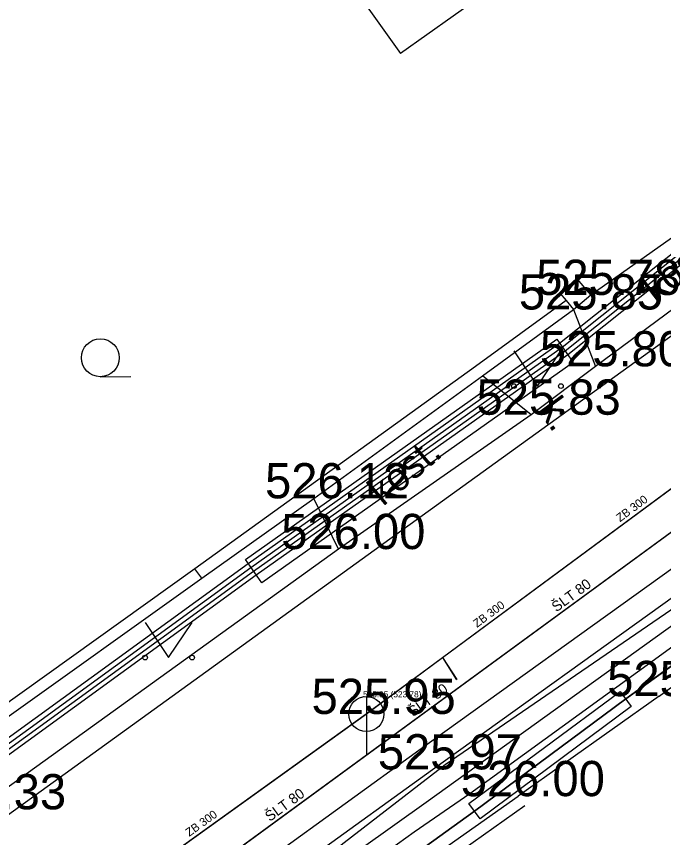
# Model space of a CAD drawing. Extents: x -668867 to -667827, y -1131943 to -1131019.
# Drawn here: x -668622.05 to -668608.27, y -1131384.93 to -1131367.45 of the extents above; entities that cross this region are included whole.
import ezdxf

# ---------------------------------------------------------------- set-up
doc = ezdxf.new("R2010")
doc.units = 0
for name, color, linetype in [('G_Bod_tecka', 7, 'Continuous'), ('G_Bod_vyska', 7, 'Continuous'), ('G_Budovy_Objekty', 7, 'Continuous'), ('G_Cesty_Schody', 7, 'Continuous'), ('G_Plochy_zpevnene', 7, 'Continuous'), ('G_Ploty', 7, 'Continuous'), ('G_Ploty_vstupy', 7, 'Continuous'), ('G_Popisy_povrchu', 7, 'Continuous'), ('G_Site-kanalizace', 7, 'Continuous'), ('G_Z_CHRANICKA-TEPLOVOD_kotovane', 7, 'Continuous'), ('G_Z_ELsilove_podz_kotovane', 7, 'Continuous'), ('G_Z_KANAL_podz_kotovane', 7, 'Continuous'), ('G_Z_PLYNY_podz_geodeticky', 7, 'Continuous'), ('G_Z_SPOJE_podz_geodeticky', 7, 'Continuous'), ('G_Z_SPOJE_podz_kotovane', 7, 'Continuous'), ('G_Z_SPOJE_podz_priblizne', 7, 'Continuous'), ('G_Z_VODA_podz_kotovane', 7, 'Continuous'), ('G_Zelen-Znacky', 7, 'Continuous'), ('Vrstva 10', 7, 'Continuous'), ('Vrstva 13', 7, 'Continuous'), ('Vrstva 17', 7, 'Continuous'), ('Vrstva 2', 7, 'Continuous'), ('Vrstva 27', 7, 'Continuous'), ('Vrstva 3', 7, 'Continuous'), ('Vrstva 4', 7, 'Continuous'), ('Vrstva 8', 7, 'Continuous')]:
    doc.layers.add(name, color=color, linetype=linetype)

msp = doc.modelspace()

# ---------------------------------------------------------------- linework, layer by layer
at = {"layer": 'G_Bod_tecka'}
for p, q in [((-668609.82, -1131373.38), (-668609.82, -1131373.38)), ((-668610.19, -1131373.69), (-668610.19, -1131373.69)), ((-668609.72, -1131374.9), (-668609.72, -1131374.9)), ((-668611.09, -1131375.93), (-668611.09, -1131375.93)), ((-668615.72, -1131377.71), (-668615.72, -1131377.71)), ((-668615.19, -1131378.79), (-668615.19, -1131378.79)), ((-668608.37, -1131381.92), (-668608.37, -1131381.92)), ((-668614.6, -1131382.3), (-668614.6, -1131382.3)), ((-668613.19, -1131383.48), (-668613.19, -1131383.48)), ((-668611.37, -1131384.05), (-668611.37, -1131384.05))]:
    msp.add_line(p, q, dxfattribs=at)
at = {"layer": 'G_Budovy_Objekty'}
for p in [(-668606.4, -1131362.92), (-668616.77, -1131364.17)]:
    msp.add_line(p, (-668613.87, -1131368.24), dxfattribs=at)
at = {"layer": 'G_Cesty_Schody'}
msp.add_line((-668668.94, -1131423.1), (-668613.48, -1131383.07), dxfattribs=at)
for points in [[(-668613.48, -1131383.07), (-668602.57, -1131375.24), (-668591.65, -1131367.42), (-668590.64, -1131366.78), (-668589.67, -1131366.31), (-668587.85, -1131365.7), (-668586.43, -1131365.45), (-668585.38, -1131365.39), (-668583.84, -1131365.55), (-668582.43, -1131366.02), (-668580.86, -1131366.92), (-668579.74, -1131367.74), (-668578.2, -1131369.18), (-668576.9, -1131370.8), (-668575.2, -1131373.29), (-668573.5, -1131375.78)], [(-668625.57, -1131386.86), (-668613.97, -1131378.48), (-668602.36, -1131370.1)]]:
    msp.add_lwpolyline(points, dxfattribs=at)
at = {"layer": 'G_Plochy_zpevnene'}
for p, q in [((-668604.9, -1131371.33), (-668609.72, -1131374.9)), ((-668610.19, -1131373.69), (-668609.72, -1131374.9)), ((-668611.09, -1131375.93), (-668612.13, -1131375.1)), ((-668615.19, -1131378.79), (-668615.72, -1131377.71)), ((-668615.19, -1131378.79), (-668622.88, -1131384.33)), ((-668668.65, -1131423.5), (-668613.19, -1131383.48))]:
    msp.add_line(p, q, dxfattribs=at)
for points in [[(-668613.19, -1131383.48), (-668602.28, -1131375.65), (-668591.36, -1131367.82), (-668590.41, -1131367.22), (-668588.52, -1131366.4), (-668587, -1131366.03), (-668585.86, -1131365.9), (-668584.18, -1131365.99), (-668583.39, -1131366.18), (-668582.65, -1131366.47), (-668581.13, -1131367.34), (-668580.05, -1131368.13), (-668578.57, -1131369.51), (-668577.31, -1131371.08), (-668576.85, -1131371.75)], [(-668609.72, -1131374.9), (-668611.09, -1131375.93), (-668615.19, -1131378.79)]]:
    msp.add_lwpolyline(points, dxfattribs=at)
at = {"layer": 'G_Ploty'}
for p, q in [((-668610.11, -1131373.04), (-668610.48, -1131373.34)), ((-668610.35, -1131373.5), (-668612.28, -1131374.9)), ((-668612.13, -1131375.1), (-668610.19, -1131373.69)), ((-668612.28, -1131374.9), (-668618.25, -1131379.21)), ((-668618.25, -1131379.21), (-668624.04, -1131383.35)), ((-668618.1, -1131379.41), (-668618.25, -1131379.21)), ((-668623.9, -1131383.55), (-668618.1, -1131379.41)), ((-668608.37, -1131381.92), (-668606.18, -1131380.31)), ((-668613.5, -1131385.55), (-668611.37, -1131384.05)), ((-668613.36, -1131385.76), (-668611.23, -1131384.25))]:
    msp.add_line(p, q, dxfattribs=at)
for points in [[(-668610.48, -1131373.34), (-668610.35, -1131373.5), (-668610.19, -1131373.69), (-668609.82, -1131373.38), (-668610.11, -1131373.04)], [(-668618.1, -1131379.41), (-668615.72, -1131377.71), (-668612.13, -1131375.1)]]:
    msp.add_lwpolyline(points, dxfattribs=at)
at = {"layer": 'G_Ploty_vstupy'}
for p, q in [((-668609.82, -1131373.38), (-668606.01, -1131370.67)), ((-668608.37, -1131381.92), (-668611.37, -1131384.05))]:
    msp.add_line(p, q, dxfattribs=at)
at = {"layer": 'G_Site-kanalizace'}
msp.add_line((-668614.6, -1131381.925), (-668614.6, -1131383.175), dxfattribs=at)
msp.add_circle((-668614.6, -1131382.3), 0.375, dxfattribs=at)
at = {"layer": 'G_Z_CHRANICKA-TEPLOVOD_kotovane'}
for points in [[(-668617.173, -1131379.015), (-668610.543, -1131374.325), (-668610.197, -1131374.815), (-668616.827, -1131379.505)], [(-668612.419, -1131384.209), (-668609.2, -1131381.819), (-668608.961, -1131382.141), (-668612.18, -1131384.531)]]:
    msp.add_lwpolyline(points, close=True, dxfattribs=at)
at = {"layer": 'G_Z_ELsilove_podz_kotovane'}
for points in [[(-668627.759, -1131386.949), (-668617.058, -1131379.179), (-668610.43, -1131374.49), (-668607.019, -1131371.769), (-668603.386, -1131369.387), (-668602.008, -1131368.418), (-668596.989, -1131364.819), (-668595.522, -1131363.709), (-668592.263, -1131359.267), (-668591.441, -1131355.861), (-668591.52, -1131354.225), (-668591.116, -1131351.669), (-668588.417, -1131346.221), (-668588.273, -1131345.008), (-668588.886, -1131343.773), (-668592.902, -1131338.408), (-668595.676, -1131334.297), (-668595.882, -1131332.761), (-668595.415, -1131331.327), (-668593.935, -1131330.297), (-668586.253, -1131325.419), (-668584.404, -1131324.836), (-668581.558, -1131325.515)], [(-668627.641, -1131387.111), (-668616.942, -1131379.341), (-668610.31, -1131374.65), (-668606.901, -1131371.931), (-668603.274, -1131369.553), (-668601.892, -1131368.582), (-668596.871, -1131364.981), (-668595.378, -1131363.851), (-668592.077, -1131359.353), (-668591.239, -1131355.879), (-668591.32, -1131354.235), (-668590.924, -1131351.731)], [(-668590.27, -1131368.66), (-668590.55, -1131368.34), (-668591.19, -1131368.75), (-668597.43, -1131373.63), (-668599.76, -1131375.36), (-668604.94, -1131378.95), (-668606.32, -1131380), (-668606.26, -1131380.2), (-668606.26, -1131380.21), (-668606.45, -1131380.08), (-668609.08, -1131381.98), (-668612.3, -1131384.37), (-668618.86, -1131389.1), (-668626.12, -1131394.24)], [(-668626.12, -1131394.24), (-668618.86, -1131389.1), (-668612.3, -1131384.37), (-668609.08, -1131381.98), (-668606.32, -1131380), (-668605.831, -1131379.64), (-668605.488, -1131380.016), (-668605.35, -1131380.02), (-668605.34, -1131379.882), (-668605.671, -1131379.519), (-668604.94, -1131378.95), (-668599.76, -1131375.36), (-668597.43, -1131373.63), (-668590.95, -1131369.08), (-668590.931, -1131369.068)]]:
    msp.add_lwpolyline(points, dxfattribs=at)
at = {"layer": 'G_Z_KANAL_podz_kotovane'}
msp.add_line((-668612.98, -1131381.1), (-668612.68, -1131381.57), dxfattribs=at)
for points in [[(-668614.6, -1131382.3), (-668612.98, -1131381.1), (-668601.78, -1131372.82), (-668600.47, -1131371.86), (-668595.71, -1131368.34), (-668595.54, -1131368.21), (-668581.69, -1131357.97)], [(-668658.28, -1131413.75), (-668656.03, -1131412.13), (-668643.65, -1131403.16), (-668641.16, -1131401.37), (-668633.61, -1131395.95), (-668614.6, -1131382.3)]]:
    msp.add_lwpolyline(points, dxfattribs=at)
at = {"layer": 'G_Z_PLYNY_podz_geodeticky'}
msp.add_lwpolyline([(-668623.98, -1131391.79), (-668619.01, -1131388.23), (-668613.33, -1131384.18), (-668605.7, -1131378.69), (-668600.64, -1131375.07), (-668598.98, -1131373.88), (-668598.85, -1131373.8), (-668593.82, -1131370.02), (-668589.93, -1131367.35), (-668585.37, -1131364.11), (-668584.11, -1131363.17), (-668584.33, -1131362.8), (-668584.12, -1131362.7)], dxfattribs=at)
at = {"layer": 'G_Z_SPOJE_podz_geodeticky'}
for points in [[(-668619.35, -1131389.05), (-668615, -1131385.83), (-668613.58, -1131384.81), (-668612.4, -1131383.99), (-668608.47, -1131381.14), (-668600.88, -1131375.61), (-668599.31, -1131374.61), (-668591.46, -1131368.94)], [(-668597.22, -1131372.46), (-668599.51, -1131374.19), (-668612.92, -1131383.38), (-668622.87, -1131391.06), (-668637.12, -1131401.24), (-668644.52, -1131406.62), (-668655.95, -1131415.07), (-668663.6, -1131420.51), (-668667.99, -1131423.76)]]:
    msp.add_lwpolyline(points, dxfattribs=at)
at = {"layer": 'G_Z_SPOJE_podz_kotovane'}
for points in [[(-668627.818, -1131386.868), (-668617.116, -1131379.098), (-668610.49, -1131374.41), (-668607.078, -1131371.688), (-668603.443, -1131369.304), (-668602.066, -1131368.337), (-668597.048, -1131364.739), (-668595.594, -1131363.638), (-668592.355, -1131359.224), (-668591.541, -1131355.851), (-668591.621, -1131354.219), (-668591.213, -1131351.638), (-668588.514, -1131346.192), (-668588.375, -1131345.026), (-668588.971, -1131343.825), (-668592.983, -1131338.466), (-668595.772, -1131334.333), (-668595.985, -1131332.752), (-668595.5, -1131331.264), (-668593.991, -1131330.214), (-668586.295, -1131325.327), (-668584.408, -1131324.732), (-668581.527, -1131325.42), (-668579.767, -1131326.176)], [(-668627.7, -1131387.03), (-668617, -1131379.26), (-668610.37, -1131374.57), (-668606.96, -1131371.85), (-668603.33, -1131369.47), (-668601.95, -1131368.5), (-668596.93, -1131364.9), (-668595.45, -1131363.78), (-668592.17, -1131359.31), (-668591.34, -1131355.87), (-668591.42, -1131354.23), (-668591.02, -1131351.7), (-668588.32, -1131346.25), (-668588.17, -1131344.99), (-668588.8, -1131343.72), (-668592.82, -1131338.35), (-668595.58, -1131334.26), (-668595.78, -1131332.77), (-668595.33, -1131331.39), (-668593.88, -1131330.38), (-668586.21, -1131325.51), (-668584.4, -1131324.94), (-668581.59, -1131325.61), (-668579.89, -1131326.34)], [(-668627.7, -1131387.03), (-668617, -1131379.26), (-668610.37, -1131374.57), (-668606.96, -1131371.85), (-668603.33, -1131369.47), (-668601.95, -1131368.5), (-668596.93, -1131364.9), (-668595.45, -1131363.78), (-668592.17, -1131359.31), (-668591.34, -1131355.87), (-668591.42, -1131354.23), (-668591.02, -1131351.7), (-668588.32, -1131346.25), (-668588.17, -1131344.99), (-668588.8, -1131343.72), (-668592.82, -1131338.35), (-668595.58, -1131334.26), (-668595.78, -1131332.77), (-668595.33, -1131331.39), (-668593.88, -1131330.38), (-668586.21, -1131325.51), (-668584.4, -1131324.94), (-668581.59, -1131325.61), (-668579.89, -1131326.34)], [(-668619.35, -1131389.05), (-668615, -1131385.83), (-668613.58, -1131384.81), (-668612.4, -1131383.99), (-668608.47, -1131381.14), (-668600.88, -1131375.61), (-668599.31, -1131374.61), (-668591.46, -1131368.94)]]:
    msp.add_lwpolyline(points, dxfattribs=at)
at = {"layer": 'G_Z_SPOJE_podz_priblizne'}
for points in [[(-668619.35, -1131389.05), (-668615, -1131385.83), (-668613.58, -1131384.81), (-668612.4, -1131383.99), (-668608.47, -1131381.14), (-668600.88, -1131375.61), (-668599.31, -1131374.61), (-668591.46, -1131368.94)], [(-668597.22, -1131372.46), (-668599.51, -1131374.19), (-668612.92, -1131383.38), (-668622.87, -1131391.06), (-668637.12, -1131401.24), (-668644.52, -1131406.62), (-668655.95, -1131415.07), (-668663.6, -1131420.51), (-668667.99, -1131423.76)]]:
    msp.add_lwpolyline(points, dxfattribs=at)
at = {"layer": 'G_Z_VODA_podz_kotovane'}
msp.add_lwpolyline([(-668579.7, -1131358.16), (-668580.06, -1131358.34), (-668596.52, -1131369.96), (-668596.52, -1131369.96), (-668599.22, -1131371.93), (-668619.48, -1131386.75), (-668640.17, -1131401.34), (-668640.29, -1131401.42), (-668648.19, -1131407.4), (-668658.88, -1131415.12), (-668661.48, -1131417.09), (-668661.54, -1131417.13), (-668679.06, -1131429.38), (-668679.06, -1131429.38), (-668689.01, -1131436.29), (-668708.21, -1131450.5), (-668715.37, -1131455.64), (-668718.974, -1131458.219)], dxfattribs=at)
at = {"layer": 'G_Zelen-Znacky'}
for p, q in [((-668611.46, -1131374.57), (-668610.96, -1131375.32)), ((-668610.96, -1131375.32), (-668610.46, -1131374.57)), ((-668620.262, -1131375.12), (-668619.612, -1131375.117)), ((-668619.31, -1131380.35), (-668618.81, -1131381.1)), ((-668618.81, -1131381.1), (-668618.31, -1131380.35))]:
    msp.add_line(p, q, dxfattribs=at)
for centre, radius in [((-668620.262, -1131374.717), 0.403), ((-668611.46, -1131375.32), 0.05), ((-668610.46, -1131375.32), 0.05), ((-668619.309, -1131381.1), 0.05), ((-668618.309, -1131381.1), 0.05)]:
    msp.add_circle(centre, radius, dxfattribs=at)
at = {"layer": 'Vrstva 10'}
for points in [[(-668614.604, -1131382.3), (-668612.98, -1131381.1), (-668601.778, -1131372.821), (-668600.475, -1131371.858), (-668595.714, -1131368.339), (-668595.537, -1131368.208), (-668581.686, -1131357.972)], [(-668658.284, -1131413.754), (-668656.029, -1131412.13), (-668643.65, -1131403.16), (-668641.162, -1131401.373), (-668633.608, -1131395.948), (-668614.604, -1131382.3)]]:
    msp.add_lwpolyline(points, dxfattribs=at)
at = {"layer": 'Vrstva 13'}
msp.add_line((-668612.98, -1131381.1), (-668612.676, -1131381.567), dxfattribs=at)
at = {"layer": 'Vrstva 17'}
for p, q in [((-668606.45, -1131380.08), (-668609.08, -1131381.98)), ((-668609.08, -1131381.98), (-668612.3, -1131384.37)), ((-668612.3, -1131384.37), (-668618.86, -1131389.1))]:
    msp.add_line(p, q, dxfattribs=at)
at = {"layer": 'Vrstva 27'}
msp.add_lwpolyline([(-668579.698, -1131358.163), (-668580.059, -1131358.344), (-668596.515, -1131369.961), (-668596.518, -1131369.963), (-668599.22, -1131371.931), (-668619.483, -1131386.755), (-668640.17, -1131401.339), (-668640.287, -1131401.422), (-668648.19, -1131407.4), (-668658.88, -1131415.12), (-668661.477, -1131417.085), (-668661.539, -1131417.128), (-668679.06, -1131429.377), (-668679.065, -1131429.381), (-668689.015, -1131436.288), (-668708.206, -1131450.504), (-668715.373, -1131455.635), (-668718.977, -1131458.215)], dxfattribs=at)
at = {"layer": 'Vrstva 8'}
msp.add_line((-668614.604, -1131382.3), (-668614.604, -1131382.3), dxfattribs=at)

# ---------------------------------------------------------------- texts
at = {"layer": 'G_Bod_vyska'}
for s, p in [('525.78', (-668610.984, -1131373.38)), ('525.85', (-668611.354, -1131373.69)), ('525.80', (-668610.906, -1131374.9)), ('525.83', (-668612.254, -1131375.93)), ('526.12', (-668616.756, -1131377.71)), ('526.00', (-668616.411, -1131378.79)), ('525.91', (-668609.474, -1131381.92)), ('525.95', (-668615.766, -1131382.3)), ('525.97', (-668614.356, -1131383.48)), ('526.00', (-668612.591, -1131384.05)), ('526.33', (-668624.058, -1131384.33))]:
    msp.add_text(s, height=0.75, dxfattribs=at).set_placement(p)
at = {"layer": 'G_Popisy_povrchu'}
for s, rotation, p in [('kost.', 37.501, (-668608.447, -1131373.561)), ('k.', 306.345, (-668610.976, -1131375.829)), ('kost.', 40.3565, (-668614.245, -1131377.893))]:
    msp.add_text(s, height=0.6, rotation=rotation, dxfattribs=at).set_placement(p)
at = {"layer": 'Vrstva 2'}
msp.add_text('525.95 (523.78)', height=0.13163, dxfattribs=at).set_placement((-668614.671, -1131381.947))
at = {"layer": 'Vrstva 3'}
for rotation, p in [(36.4799, (-668609.201, -1131378.219)), (36.4884, (-668612.245, -1131380.469)), (35.6439, (-668618.371, -1131384.918))]:
    msp.add_text('ZB 300', height=0.1755, rotation=rotation, dxfattribs=at).set_placement(p)
at = {"layer": 'Vrstva 4'}
for rotation, p in [(36.2173, (-668610.556, -1131380.14)), (36.1972, (-668613.606, -1131382.37)), (36.1772, (-668616.656, -1131384.6))]:
    msp.add_text('ŠLT 80', height=0.2194, rotation=rotation, dxfattribs=at).set_placement(p)

doc.saveas('drawing.dxf')
